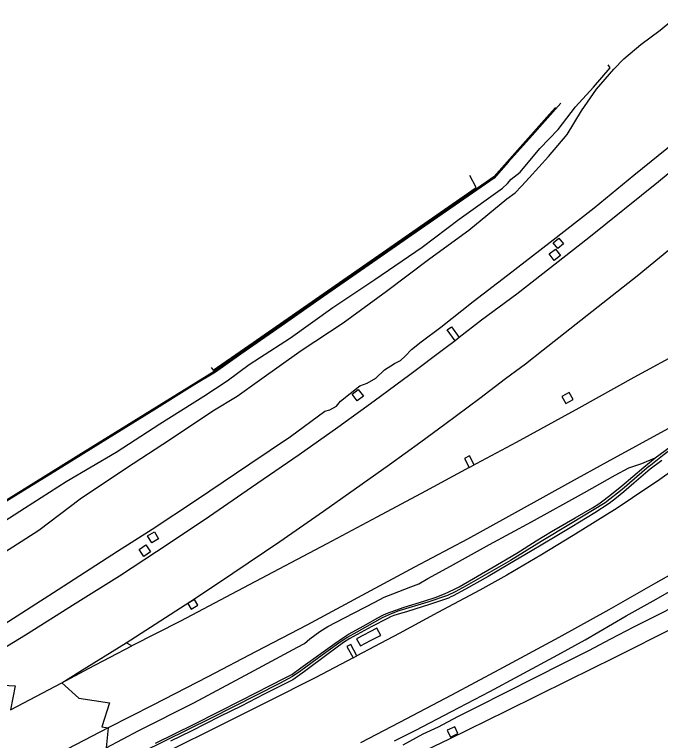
# Model space of a CAD drawing. Extents: x 156651 to 158072, y 387631 to 388990.
# Drawn here: x 156988.8 to 157117.8, y 388473.9 to 388618.8 of the extents above; entities that cross this region are included whole.
import ezdxf

# ---------------------------------------------------------------- set-up
doc = ezdxf.new("R2010")
doc.units = 0
for name, color, linetype in [('IMGEO_Berm_groen', 7, 'Continuous'), ('IMGEO_Berm_open', 7, 'Continuous'), ('IMGEO_Geluidsscherm', 7, 'Continuous'), ('IMGEO_Grasland_overig', 7, 'Continuous'), ('IMGEO_Muur', 7, 'Continuous'), ('IMGEO_Rijbaan_autosnelweg', 7, 'Continuous')]:
    doc.layers.add(name, color=color, linetype=linetype)

msp = doc.modelspace()

# ---------------------------------------------------------------- linework, layer by layer
at = {"layer": 'IMGEO_Berm_groen'}
for points in [[(156985.75, 388496.53), (156997.58, 388504.06), (157009.37, 388511.66), (157016.3, 388516.07), (157025.18, 388521.95), (157035.82, 388529.09), (157043.93, 388534.55), (157050.75, 388539.62), (157051.75, 388539.85), (157053.13, 388540.58), (157053.89, 388541.61), (157055.8, 388543.17), (157057.74, 388544.67), (157059.2, 388545.18), (157060.93, 388546.2), (157062.68, 388547.84), (157064.68, 388549.14), (157065.86, 388549.75), (157066.78, 388550.56), (157068.08, 388551.9), (157070.03, 388553.45), (157073.9, 388556.41), (157080.4, 388561.47), (157087.27, 388566.77), (157095.76, 388573.33), (157104.56, 388580.19), (157112.43, 388586.68), (157120.8, 388593.46)], [(157097.27, 388572.08), (157096.33, 388573.2), (157097.47, 388574.16), (157098.41, 388573.03), (157097.27, 388572.08)], [(157096.84, 388571.97), (157097.85, 388570.66), (157096.56, 388569.67), (157095.55, 388570.98), (157096.84, 388571.97)], [(157064.7, 388473.81), (157065.63, 388474.32), (157068.91, 388475.96), (157076.09, 388479.66), (157083.71, 388483.66), (157089.64, 388486.86), (157097.26, 388490.97), (157102.73, 388493.99), (157110.93, 388498.75), (157116.93, 388502.07), (157131.58, 388510.51), (157140.43, 388515.51), (157150.48, 388521.34), (157160.26, 388527.1), (157169.11, 388532.29), (157180.6, 388539.52), (157190.78, 388545.9), (157200.6, 388552.22), (157210.41, 388558.38)], [(157076.76, 388553.66), (157075.21, 388555.83), (157076.08, 388556.47), (157077.62, 388554.33)], [(157213.2, 388551.84), (157203.45, 388546.33), (157194.76, 388541.22), (157183.71, 388535.12), (157173.28, 388529.15), (157161.25, 388522.53), (157151.99, 388517.31), (157142.23, 388512.09), (157129.65, 388505.49), (157118.4, 388499.5), (157112.4, 388496.48), (157107.83, 388494.11), (157103.39, 388491.8), (157098.38, 388489.26), (157092.72, 388486.4), (157086.92, 388483.48), (157081.11, 388480.58), (157077.24, 388478.63), (157073.38, 388476.58), (157070.36, 388475.14), (157066.34, 388472.99)], [(157057.46, 388543.93), (157058.47, 388542.59), (157057.23, 388541.66), (157056.22, 388543), (157057.46, 388543.93)], [(157098.09, 388542.57), (157098.86, 388541.15), (157100.32, 388541.94), (157099.55, 388543.37), (157098.09, 388542.57)], [(157007.15, 388472.46), (157013.64, 388475.92), (157024.62, 388481.4), (157035.8, 388487.43), (157045.35, 388492.49), (157046.74, 388493.28), (157047.8, 388494.16), (157049.79, 388495.62), (157051.4, 388496.62), (157054.69, 388498.35), (157060.75, 388501.48), (157062.61, 388502.53), (157064.36, 388503.17), (157067.91, 388504.54), (157069.54, 388505.15), (157071.33, 388506.2), (157075.84, 388508.69), (157083.64, 388513.04), (157092.05, 388517.54), (157102.6, 388523.4), (157108.7, 388526.85), (157111.47, 388528.31), (157114.03, 388529.16), (157116.72, 388530.29)], [(157080.58, 388528.9), (157079.62, 388530.7), (157078.63, 388530.17), (157079.57, 388528.36)], [(157016.25, 388513.35), (157015.41, 388514.74), (157016.76, 388515.56), (157017.6, 388514.17), (157016.25, 388513.35)], [(157015.05, 388512.93), (157015.99, 388511.54), (157014.67, 388510.64), (157013.73, 388512.03), (157015.05, 388512.93)], [(157024.12, 388500.11), (157025.44, 388500.91), (157024.75, 388502.04), (157023.44, 388501.23), (157024.12, 388500.11)], [(157061.16, 388496.28), (157057.1, 388494.2), (157057.87, 388492.76), (157059.91, 388493.83), (157061.78, 388494.8), (157061.94, 388494.88), (157061.16, 388496.28)], [(157057.19, 388490.82), (157055.98, 388493.07), (157055.19, 388492.68), (157056.41, 388490.4)], [(157007.54, 388476.45), (157007.15, 388472.46)], [(157075.21, 388475.94), (157075.84, 388474.57), (157077.34, 388475.26), (157076.71, 388476.63), (157075.21, 388475.94)]]:
    msp.add_lwpolyline(points, dxfattribs=at)
at = {"layer": 'IMGEO_Berm_open'}
msp.add_lwpolyline([(157012.27, 388492.76), (157011.09, 388493.41)], dxfattribs=at)
at = {"layer": 'IMGEO_Geluidsscherm'}
for points in [[(157115.54, 388528.62), (157118.48, 388531.01), (157121.26, 388533.09), (157125.59, 388536.24), (157129.61, 388539.22), (157133.71, 388542.22)], [(157115.54, 388528.62), (157110.13, 388524.01), (157106.7, 388521.29), (157099.84, 388517.13), (157093.93, 388513.63), (157087.85, 388509.83), (157079, 388504.76), (157076.76, 388503.55), (157075.25, 388502.82), (157071.34, 388501.5), (157065.56, 388499.75), (157064.03, 388499.19), (157062.23, 388498.38), (157057.16, 388495.54), (157055.22, 388494.44), (157053.54, 388493.32), (157050.23, 388490.94), (157045.96, 388487.82), (157044.32, 388486.66), (157041.7, 388485.26), (157027.96, 388478.28), (157014.29, 388471.54)]]:
    msp.add_lwpolyline(points, dxfattribs=at)
at = {"layer": 'IMGEO_Grasland_overig'}
for points in [[(156984.19, 388509.84), (156993.7, 388515.9), (157001.92, 388522.1), (157011.01, 388528.18), (157019.95, 388534), (157028.4, 388539.65), (157033.31, 388542.61), (157037.75, 388545.81), (157046.08, 388551.72), (157054.45, 388557.23), (157063.11, 388563.53), (157071.73, 388570.11), (157079.54, 388575.75), (157087.09, 388582), (157088.75, 388583.21), (157090.03, 388584.54), (157091.54, 388586.17), (157095.39, 388590.44), (157099.13, 388594.81), (157102.02, 388599.54), (157105, 388603.89), (157108.43, 388607.86), (157110.48, 388609.91), (157113.83, 388612.79), (157117.71, 388615.64), (157128.57, 388624.67)], [(156980.82, 388513.9), (156990.86, 388520.25), (156999.12, 388525.59), (157009.14, 388531.46), (157017.83, 388537.06), (157026.62, 388542.59), (157031.28, 388545.67), (157035.67, 388548.91), (157043.9, 388554.22), (157052.4, 388560.3), (157060.79, 388565.9), (157070.19, 388572.32), (157077.58, 388577.92), (157086.27, 388584.1), (157087.22, 388585.07), (157087.94, 388585.91), (157089.77, 388587.3), (157093.7, 388592.02), (157097.32, 388595.83), (157100.83, 388600.35), (157104.43, 388604.24), (157107.7, 388608.14), (157107.3, 388608.72)], [(157028.07, 388548.36), (157028.5, 388547.79), (157035.6, 388552.72), (157047.4, 388560.9), (157059.13, 388569.05), (157072.3, 388578.18), (157080.98, 388584.25), (157079.72, 388586.61)]]:
    msp.add_lwpolyline(points, dxfattribs=at)
at = {"layer": 'IMGEO_Muur'}
for points in [[(157097.86, 388601.05), (157095.28, 388598.12), (157091.63, 388594.03), (157087.4, 388589.32), (157084.59, 388586.11), (157075.91, 388580.13), (157068.13, 388574.74), (157058.78, 388568.24), (157050.51, 388562.48), (157042.04, 388556.58), (157034.02, 388551), (157028.92, 388547.37), (157024.86, 388544.92), (157016.1, 388539.5), (157007.38, 388534.1), (156997.44, 388527.94), (156989.08, 388522.79), (156979.05, 388516.59), (156970.02, 388510.97)], [(157096.8, 388600.19), (157095.11, 388598.28), (157089.76, 388592.31), (157084.49, 388586.36), (157075.61, 388580.19), (157059.29, 388568.82), (157047.55, 388560.69), (157035.76, 388552.48), (157028.69, 388547.55), (157016.32, 388539.9), (157001.7, 388530.82), (156989.69, 388523.41), (156978.06, 388516.23), (156967.84, 388509.89)], [(157116.72, 388530.29), (157119.69, 388532.49), (157124, 388535.6), (157133.64, 388542.46)], [(157017, 388473.39), (157024.7, 388477.18), (157034.17, 388481.93), (157039.85, 388484.85), (157042.89, 388486.42), (157044.16, 388487.09), (157045.99, 388488.4), (157050.47, 388491.59), (157052.8, 388493.27), (157054.28, 388494.3), (157055.53, 388495.11), (157058.53, 388496.8), (157061.24, 388498.32), (157062.34, 388498.9), (157063.06, 388499.24), (157063.79, 388499.52), (157064.92, 388499.92), (157066.61, 388500.47), (157070.51, 388501.69), (157073.02, 388502.52), (157074.16, 388502.94), (157074.65, 388503.13), (157075.55, 388503.54), (157076.69, 388504.1), (157077.58, 388504.56), (157084.13, 388508.35), (157089.11, 388511.28), (157092.95, 388513.73), (157096.03, 388515.57), (157100.75, 388518.33), (157104.19, 388520.32), (157105.47, 388521.12), (157106.03, 388521.52), (157107.69, 388522.8), (157110.08, 388524.73), (157114.43, 388528.43), (157116.72, 388530.29)], [(157118.06, 388529.76), (157115.74, 388528.01), (157112.48, 388525.22), (157110.47, 388523.54), (157109.01, 388522.33), (157107.55, 388521.21), (157104.69, 388519.36), (157100.08, 388516.54), (157096.73, 388514.55), (157091.8, 388511.63), (157087.66, 388509.13), (157083.36, 388506.61), (157078.87, 388504.11), (157076.37, 388502.77), (157075.95, 388502.56), (157075.46, 388502.31), (157074.85, 388502.07), (157071.66, 388501.05), (157067.26, 388499.66), (157065.23, 388499.03), (157064.52, 388498.81), (157063.89, 388498.57), (157063.28, 388498.27), (157060.15, 388496.63), (157055.78, 388494.22), (157054.48, 388493.42), (157051.46, 388491.17), (157046.75, 388487.68), (157044.37, 388486.03), (157042.53, 388485.08), (157038.67, 388483.14), (157034.08, 388480.77), (157029.82, 388478.66), (157024.08, 388475.78), (157019.96, 388473.75)]]:
    msp.add_lwpolyline(points, dxfattribs=at)
at = {"layer": 'IMGEO_Rijbaan_autosnelweg'}
for points in [[(157261.26, 388692.67), (157252.94, 388687.87), (157245.52, 388683.37), (157235.37, 388676.99), (157224.61, 388669.92), (157216.01, 388663.87), (157207.07, 388657.43), (157199.31, 388651.61), (157193.64, 388647.26), (157186.22, 388641.39), (157180.98, 388637.2), (157172.58, 388630.38), (157172.15, 388630.78), (157163.29, 388623.42), (157149.89, 388612.25), (157139.19, 388603.43), (157129.22, 388595.17), (157117.38, 388585.4), (157103.47, 388574.19), (157089.13, 388562.94), (157082.07, 388557.76), (157077.62, 388554.33)], [(157327.88, 388614.46), (157308.43, 388602.89), (157293.9, 388594.25), (157278.39, 388584.97), (157262.86, 388575.68), (157248.97, 388567.41), (157233.42, 388558.29), (157218.08, 388549.41), (157200.86, 388539.59), (157187.12, 388531.89), (157175.31, 388525.5), (157159.36, 388516.79), (157144.33, 388508.8), (157132.52, 388502.61), (157120.68, 388496.54), (157108.51, 388490.41), (157099.36, 388485.86), (157086.97, 388479.73), (157075.58, 388474.15), (157061.8, 388467.56), (157051.7, 388462.8), (157038.01, 388456.46), (157028.04, 388451.87)], [(157186.18, 388583.48), (157184.8, 388582.02), (157171.76, 388569.39), (157156.75, 388555.97), (157148.22, 388548.81), (157143.03, 388544.73), (157138.38, 388541.15), (157124.29, 388530.67), (157117.63, 388525.98), (157112.22, 388522.33), (157109.12, 388520.25), (157100.36, 388514.78), (157093.88, 388510.86), (157087.08, 388506.91), (157081.72, 388503.88), (157073.35, 388499.41), (157065.64, 388495.22), (157060.68, 388492.67), (157057.19, 388490.82)], [(157011.09, 388493.41), (157015.97, 388496.52), (157024.94, 388502.28), (157032.4, 388507.27), (157041.78, 388513.62), (157050.48, 388519.65), (157058.23, 388525.11), (157063.66, 388529), (157069.91, 388533.52), (157074.72, 388536.99), (157081.72, 388542.24), (157086.81, 388546.11), (157090.83, 388549.08), (157094.39, 388551.86), (157106.28, 388561.23), (157113.14, 388566.64), (157123.93, 388575.45)], [(157057.93, 388473.47), (157065.75, 388477.54), (157076.13, 388483.01), (157085.6, 388488.04), (157097.55, 388494.52), (157107.53, 388500.06), (157116.86, 388505.34), (157130.53, 388513.09), (157138.33, 388517.69), (157148.08, 388523.47), (157156.93, 388528.8), (157166.2, 388534.41), (157174.58, 388539.59), (157183.01, 388544.78), (157191.38, 388550.05), (157202.53, 388557.14), (157212.84, 388563.81)], [(157128.27, 388555.26), (157122.5, 388551.79), (157112.44, 388546.31), (157101.46, 388540.24), (157088.95, 388533.39), (157081, 388529.13), (157080.58, 388528.9)], [(157076.76, 388553.66), (157074.73, 388552.09), (157067.71, 388546.85), (157060.65, 388541.62), (157053.4, 388536.35), (157045.62, 388530.89), (157036.15, 388524.37), (157027.76, 388518.6), (157019.68, 388513.21), (157009.78, 388506.67), (157000.94, 388501.15), (156991.06, 388494.9), (156980.52, 388488.5), (156969.53, 388482.08)], [(157077.62, 388554.33), (157076.76, 388553.66)], [(157142.8, 388548.35), (157133.88, 388543.64), (157133.62, 388544.06), (157119.22, 388536.12), (157107.06, 388529.47), (157099.81, 388525.46), (157089.35, 388519.66), (157079.24, 388514.09), (157068.68, 388508.46), (157059.9, 388503.79), (157047.18, 388496.93), (157037.1, 388491.67), (157027.45, 388486.6), (157016.46, 388480.93), (157007.54, 388476.45)], [(157079.57, 388528.36), (157070.85, 388523.64), (157061.13, 388518.44), (157051.18, 388513.14), (157041.6, 388508.07), (157032.15, 388503.08), (157021.95, 388497.7), (157012.27, 388492.76)], [(157079.57, 388528.36), (157080.58, 388528.9)], [(156998.26, 388485.38), (157001.89, 388487.64), (157011.09, 388493.41)], [(156998.26, 388485.38), (157003.57, 388488.26), (157012.27, 388492.76)], [(157056.41, 388490.4), (157057.19, 388490.82)], [(157056.41, 388490.4), (157048.99, 388486.46), (157039.3, 388481.63), (157026.85, 388475.38), (157018.15, 388471.1)], [(156969.53, 388482.08), (156982.53, 388485.16), (156988.97, 388484.79), (156988.04, 388480.04), (156998.26, 388485.38)], [(156998.26, 388485.38), (157001.67, 388482.34), (157007.79, 388481.44), (157006.27, 388476.61), (157007.54, 388476.45)], [(157007.54, 388476.45), (156996.13, 388470.49), (156983.49, 388464.1), (156970.96, 388457.85), (156961.71, 388453.19), (156952.7, 388448.71), (156944.05, 388444.41), (156934.6, 388439.76), (156923.12, 388434.3), (156914.3, 388430.13), (156904.54, 388425.59), (156896.18, 388421.86), (156885.8, 388417.21), (156877.15, 388413.34), (156865.83, 388408.45), (156855.39, 388404.17), (156844.26, 388399.83), (156825.18, 388392.5), (156808.5, 388386.13), (156789.68, 388379.33), (156777.96, 388375.51)]]:
    msp.add_lwpolyline(points, dxfattribs=at)

doc.saveas('drawing.dxf')
